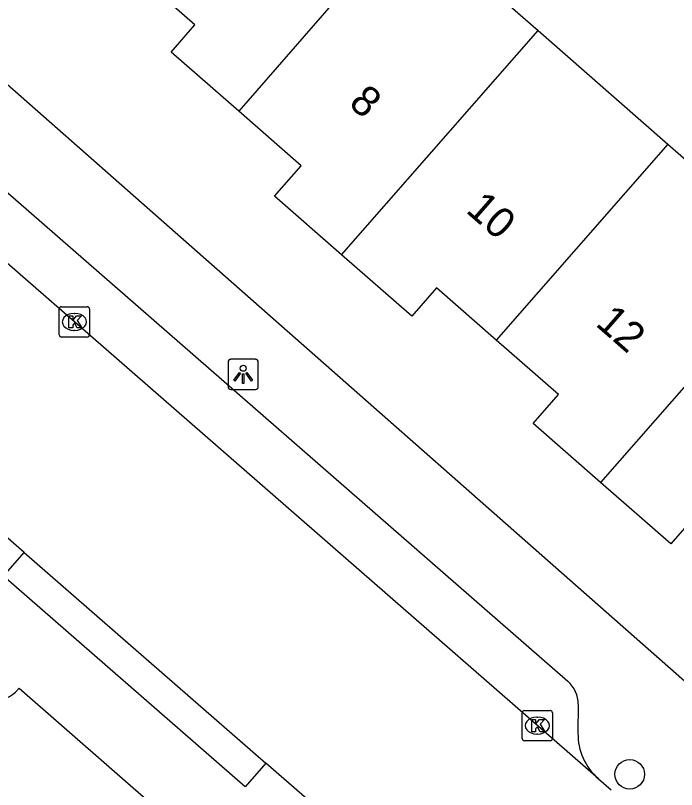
# Model space of a CAD drawing. Extents: x 158474 to 159560, y 388525 to 389605.
# Drawn here: x 158734.61 to 158756.46, y 388866.3 to 388891.9 of the extents above; entities that cross this region are included whole.
import ezdxf

# ---------------------------------------------------------------- set-up
doc = ezdxf.new("R2010")
doc.units = 0
for name, color, linetype in [('IMGEO_Boom', 7, 'Continuous'), ('IMGEO_Kolk', 7, 'Continuous'), ('IMGEO_Lichtpunt', 7, 'Continuous'), ('IMGEO_Pand', 7, 'Continuous'), ('IMGEO_Pand_nummerreeks', 7, 'Continuous'), ('IMGEO_Rijbaan_lokaal_open', 7, 'Continuous'), ('IMGEO_Voetpad_open', 7, 'Continuous')]:
    doc.layers.add(name, color=color, linetype=linetype)

msp = doc.modelspace()

# ---------------------------------------------------------------- linework, layer by layer
at = {"layer": 'IMGEO_Boom'}
msp.add_circle((158754.911, 388866.801), 0.489, dxfattribs=at)
at = {"layer": 'IMGEO_Kolk'}
for p, q in [((158736.057, 388881.339), (158736.057, 388882.191)), ((158736.132, 388882.265), (158736.984, 388882.265)), ((158737.058, 388882.191), (158737.058, 388881.339)), ((158736.545, 388882.045), (158736.57, 388882.045)), ((158736.568, 388881.485), (158736.543, 388881.485)), ((158736.984, 388881.265), (158736.132, 388881.265)), ((158751.357, 388867.985), (158751.357, 388868.837)), ((158751.432, 388868.911), (158752.284, 388868.911)), ((158752.358, 388868.837), (158752.358, 388867.985)), ((158751.845, 388868.691), (158751.87, 388868.691)), ((158751.868, 388868.131), (158751.843, 388868.131)), ((158752.284, 388867.911), (158751.432, 388867.911))]:
    msp.add_line(p, q, dxfattribs=at)
for points in [[(158736.057, 388881.339), (158736.057, 388882.191)], [(158736.132, 388882.265), (158736.984, 388882.265)], [(158737.058, 388882.191), (158737.058, 388881.339)], [(158736.378, 388881.965), (158736.501, 388881.965), (158736.501, 388881.814), (158736.631, 388881.965), (158736.795, 388881.965), (158736.649, 388881.814), (158736.802, 388881.565), (158736.65, 388881.565), (158736.565, 388881.729), (158736.501, 388881.662), (158736.501, 388881.565), (158736.378, 388881.565), (158736.378, 388881.965)], [(158736.984, 388881.265), (158736.132, 388881.265)], [(158751.357, 388867.985), (158751.357, 388868.837)], [(158751.432, 388868.911), (158752.284, 388868.911)], [(158752.358, 388868.837), (158752.358, 388867.985)], [(158751.678, 388868.611), (158751.801, 388868.611), (158751.801, 388868.46), (158751.931, 388868.611), (158752.095, 388868.611), (158751.949, 388868.46), (158752.102, 388868.211), (158751.95, 388868.211), (158751.865, 388868.375), (158751.801, 388868.308), (158751.801, 388868.211), (158751.678, 388868.211), (158751.678, 388868.611)], [(158752.284, 388867.911), (158751.432, 388867.911)]]:
    msp.add_lwpolyline(points, dxfattribs=at)
for centre, start, end in [((158736.134, 388882.189), 91.552, 178.448), ((158736.134, 388882.189), 91.552, 178.448), ((158736.982, 388882.189), 1.552, 88.448), ((158736.982, 388882.189), 1.552, 88.448), ((158736.134, 388881.341), 181.552, 268.448), ((158736.134, 388881.341), 181.552, 268.448), ((158736.982, 388881.341), 271.552, 358.448), ((158736.982, 388881.341), 271.552, 358.448), ((158751.434, 388868.835), 91.552, 178.448), ((158751.434, 388868.835), 91.552, 178.448), ((158752.282, 388868.835), 1.552, 88.448), ((158752.282, 388868.835), 1.552, 88.448), ((158751.434, 388867.987), 181.552, 268.448), ((158751.434, 388867.987), 181.552, 268.448), ((158752.282, 388867.987), 271.552, 358.448), ((158752.282, 388867.987), 271.552, 358.448)]:
    msp.add_arc(centre, 0.0765, start, end, dxfattribs=at)
for centre, major_axis, ratio, start_param, end_param in [((158736.544, 388881.765), (-0.387, 0.002), 0.722429, 4.712389, 7.853982), ((158736.569, 388881.765), (-0.39, 0.002), 0.717154, 1.570796, 4.712389), ((158751.844, 388868.411), (-0.387, 0.002), 0.722429, 4.712389, 7.853982), ((158751.869, 388868.411), (-0.39, 0.002), 0.717154, 1.570796, 4.712389)]:
    msp.add_ellipse(centre, major_axis=major_axis, ratio=ratio, start_param=start_param, end_param=end_param, dxfattribs=at)
at = {"layer": 'IMGEO_Lichtpunt'}
for p, q in [((158741.636, 388880.432), (158741.636, 388879.625)), ((158741.636, 388880.432), (158741.636, 388879.625)), ((158742.538, 388880.527), (158741.73, 388880.527)), ((158742.538, 388880.527), (158741.73, 388880.527)), ((158742.632, 388879.625), (158742.632, 388880.432)), ((158742.632, 388879.625), (158742.632, 388880.432)), ((158741.73, 388879.531), (158742.538, 388879.531)), ((158741.73, 388879.531), (158742.538, 388879.531))]:
    msp.add_line(p, q, dxfattribs=at)
for points in [[(158742.01, 388880.096), (158742.049, 388880.068), (158741.861, 388879.806), (158741.823, 388879.833), (158742.01, 388880.096)], [(158742.222, 388880.068), (158742.26, 388880.095), (158742.447, 388879.833), (158742.408, 388879.805), (158742.222, 388880.068)], [(158742.112, 388880.048), (158742.159, 388880.048), (158742.159, 388879.726), (158742.112, 388879.726), (158742.112, 388880.048)]]:
    msp.add_lwpolyline(points, dxfattribs=at)
msp.add_circle((158742.135, 388880.23), 0.0994, dxfattribs=at)
for centre, start, end in [((158741.73, 388880.432), 90, 180), ((158741.73, 388880.432), 90, 180), ((158742.538, 388880.432), 0, 90), ((158742.538, 388880.432), 0, 90), ((158741.73, 388879.625), 180, 270), ((158741.73, 388879.625), 180, 270), ((158742.538, 388879.625), 270, 0), ((158742.538, 388879.625), 270, 360)]:
    msp.add_arc(centre, 0.0946, start, end, dxfattribs=at)
at = {"layer": 'IMGEO_Pand'}
for points in [[(158747.577, 388895.165), (158741.989, 388888.735)], [(158747.577, 388895.165), (158747.754, 388895.01), (158751.883, 388891.399)], [(158741.989, 388888.735), (158739.75, 388890.692), (158740.537, 388891.592), (158738.477, 388893.394)], [(158745.385, 388883.984), (158751.883, 388891.399)], [(158751.883, 388891.399), (158756.172, 388887.648)], [(158745.385, 388883.984), (158743.172, 388885.92), (158744.054, 388886.929), (158741.989, 388888.735)], [(158756.172, 388887.648), (158750.502, 388881.156)], [(158756.172, 388887.648), (158760.466, 388883.892)], [(158760.466, 388883.892), (158762.593, 388886.316), (158769.113, 388880.614), (158766.99, 388878.186), (158767.132, 388878.062), (158762.602, 388872.883), (158760.344, 388874.858), (158759.194, 388873.543), (158757.098, 388875.376), (158756.267, 388874.425), (158753.943, 388876.458)], [(158750.502, 388881.156), (158748.522, 388882.888), (158747.706, 388881.955), (158745.385, 388883.984)], [(158760.466, 388883.892), (158753.943, 388876.458)], [(158753.943, 388876.458), (158751.717, 388878.405), (158752.554, 388879.361), (158750.502, 388881.156)]]:
    msp.add_lwpolyline(points, dxfattribs=at)
at = {"layer": 'IMGEO_Rijbaan_lokaal_open'}
for points in [[(158753.875, 388866.649), (158716.586, 388899.195)], [(158734.9, 388874.138), (158730.597, 388877.892)], [(158734.9, 388874.138), (158742.889, 388867.168)], [(158734.61, 388869.515), (158734.726, 388869.649), (158739.374, 388865.591), (158738.984, 388865.144), (158738.841, 388864.741)], [(158749.183, 388861.677), (158742.889, 388867.168)], [(158753.875, 388866.649), (158754.295, 388866.283)]]:
    msp.add_lwpolyline(points, dxfattribs=at)
msp.add_arc((158733.88, 388870.345), 1.105, 260.4556, 311.3357, dxfattribs=at)
at = {"layer": 'IMGEO_Voetpad_open'}
for points in [[(158721.088, 388901.308), (158758.299, 388868.499)], [(158720.498, 388898.128), (158752.867, 388869.878)], [(158742.889, 388867.168), (158742.205, 388866.384), (158734.216, 388873.354), (158734.9, 388874.138)], [(158753.209, 388869.115), (158753.201, 388868.165)]]:
    msp.add_lwpolyline(points, dxfattribs=at)
for centre, radius, start, end in [((158752.204, 388869.123), 1.005, 359.5633, 48.7234), ((158755.185, 388868.139), 1.984, 179.2537, 228.6853)]:
    msp.add_arc(centre, radius, start, end, dxfattribs=at)

# ---------------------------------------------------------------- texts
at = {"layer": 'IMGEO_Pand_nummerreeks'}
for s, rotation, p in [('8', 318.8387, (158745.584, 388888.939)), ('10', 318.8221, (158749.46, 388885.415)), ('12', 318.8221, (158753.745, 388881.667))]:
    msp.add_text(s, height=1, rotation=rotation, dxfattribs=at).set_placement(p)

doc.saveas('drawing.dxf')
